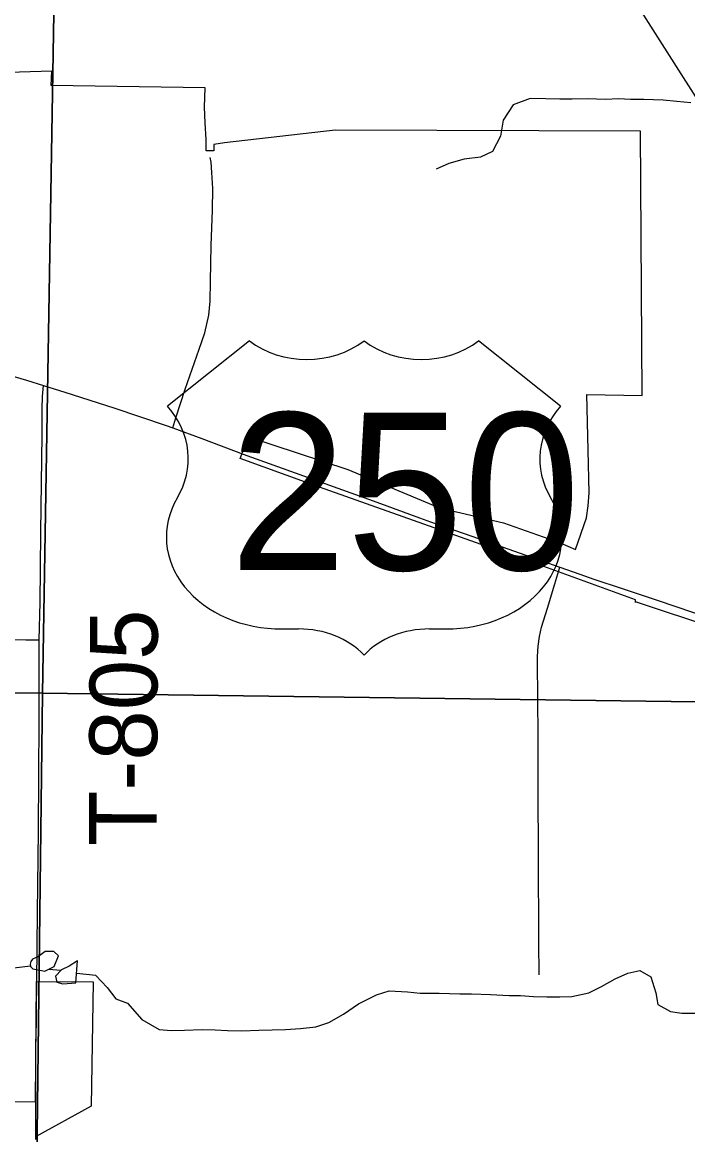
# Model space of a CAD drawing. Extents: x 0 to 34, y 0 to 22.
# Drawn here: x 16.083 to 16.641, y 16.839 to 17.772 of the extents above; entities that cross this region are included whole.
import ezdxf

# ---------------------------------------------------------------- set-up
doc = ezdxf.new("R2010")
doc.units = 0
for name, color, linetype in [('GM_X_City_Street', 7, 'Continuous'), ('GM_X_Corporation', 7, 'Continuous'), ('GM_X_Minor_Lake', 7, 'Continuous'), ('GM_X_Minor_River', 7, 'Continuous'), ('GM_X_Rail_Line', 7, 'Continuous'), ('GM_X_Section', 7, 'Continuous'), ('GM_X_Township_Road', 7, 'Continuous'), ('GM_X_Township_Road_Text', 7, 'Continuous'), ('GM_X_US_Route', 7, 'Continuous'), ('GM_X_US_Shield', 7, 'Continuous')]:
    doc.layers.add(name, color=color, linetype=linetype)

msp = doc.modelspace()

# ---------------------------------------------------------------- linework, layer by layer
at = {"layer": 'GM_X_City_Street'}
for points in [[(16.20942, 17.43212), (16.21206, 17.44051), (16.21968, 17.46462), (16.23151, 17.49808), (16.23631, 17.51174), (16.23963, 17.52651), (16.24074, 17.53833), (16.24112, 17.55495), (16.2417, 17.58513), (16.24263, 17.61469), (16.24286, 17.63285), (16.24217, 17.64612), (16.24147, 17.65496), (16.24078, 17.65869)], [(16.51677, 16.97324), (16.51655, 17.00057), (16.51619, 17.07448), (16.51592, 17.12666), (16.51598, 17.17759), (16.51569, 17.20057), (16.5155, 17.24032), (16.516, 17.249), (16.5171, 17.25699), (16.51886, 17.26487), (16.52367, 17.28093), (16.52985, 17.30113), (16.53416, 17.31521)], [(15.86452, 17.26336), (15.86489, 17.26218), (15.86562, 17.26078), (15.86588, 17.26019), (15.86654, 17.2594), (15.86727, 17.25866), (15.8682, 17.25814), (15.8697, 17.25776), (15.8725, 17.25745), (15.87654, 17.25724), (15.87995, 17.25715), (15.8822, 17.25709), (15.88669, 17.25705), (15.89208, 17.257), (15.91617, 17.25678), (15.94085, 17.25642), (15.98405, 17.25557), (16.02417, 17.25496), (16.08601, 17.25415), (16.09669, 17.25421), (16.09738, 17.25422)]]:
    msp.add_lwpolyline(points, dxfattribs=at)
at = {"layer": 'GM_X_Corporation'}
for points in [[(16.66586, 17.26338), (16.59752, 17.2862), (16.59749, 17.28549), (16.59747, 17.2878), (16.51459, 17.31797), (16.46814, 17.3341), (16.32369, 17.38544), (16.26584, 17.40624), (16.26815, 17.41223), (16.27215, 17.42488), (16.35639, 17.39716), (16.43327, 17.36493), (16.48687, 17.35243), (16.53444, 17.33548), (16.54725, 17.33006), (16.55636, 17.35663), (16.55788, 17.36651), (16.55864, 17.37752), (16.55788, 17.4132), (16.55672, 17.45993), (16.60305, 17.45914), (16.60191, 17.68085), (16.34557, 17.68177), (16.25275, 17.67099), (16.24371, 17.66972), (16.24382, 17.66447), (16.23731, 17.6643), (16.23747, 17.67393), (16.23666, 17.68801), (16.23612, 17.701), (16.2367, 17.71719), (16.10728, 17.7192), (16.10793, 17.73128), (15.65476, 17.71711)], [(16.03161, 16.86702), (16.0942, 16.86661), (16.09519, 16.96773), (16.14254, 16.96743), (16.14094, 16.86317), (16.09416, 16.83742)]]:
    msp.add_lwpolyline(points, dxfattribs=at)
at = {"layer": 'GM_X_Minor_Lake'}
for points in [[(16.09207, 16.97831), (16.10195, 16.97637), (16.10993, 16.98014), (16.11338, 16.98925), (16.10959, 16.99269), (16.10237, 16.99271), (16.09666, 16.98855)], [(16.09666, 16.98855), (16.09165, 16.9863), (16.09036, 16.98454), (16.08965, 16.98208), (16.09012, 16.9802), (16.09207, 16.97831)], [(16.12813, 16.9664), (16.12932, 16.98502), (16.12247, 16.98048), (16.116, 16.97746), (16.11105, 16.97216), (16.11218, 16.96722), (16.11711, 16.96568)], [(16.11711, 16.96568), (16.12813, 16.9664)]]:
    msp.add_lwpolyline(points, dxfattribs=at)
at = {"layer": 'GM_X_Minor_River'}
for points in [[(16.64392, 17.70458), (16.63216, 17.70577), (16.62077, 17.70696), (16.60445, 17.70742), (16.59344, 17.70747), (16.58319, 17.70789), (16.57256, 17.70756), (16.55737, 17.70801), (16.54446, 17.70769), (16.53421, 17.70773), (16.52245, 17.70816), (16.50916, 17.70822), (16.49509, 17.70297), (16.48669, 17.69008), (16.48437, 17.67679), (16.47749, 17.6639), (16.4676, 17.65901), (16.45393, 17.65755), (16.441, 17.65381), (16.43035, 17.64891)], [(16.07612, 16.97912), (16.09, 16.98067)], [(16.10523, 16.97793), (16.11572, 16.97717)], [(16.14486, 16.9728), (16.12864, 16.97446)], [(16.14486, 16.9728), (16.15433, 16.96251), (16.16152, 16.95298), (16.17139, 16.94953), (16.1835, 16.9358), (16.19791, 16.92739), (16.20817, 16.9266), (16.21918, 16.92694), (16.234, 16.92727), (16.24502, 16.92723), (16.25527, 16.92643), (16.26743, 16.92639), (16.28148, 16.92672), (16.29288, 16.92706), (16.3039, 16.9274), (16.31644, 16.92812), (16.32936, 16.92959), (16.34039, 16.93335), (16.35256, 16.94015), (16.36512, 16.94885), (16.38034, 16.9564), (16.39099, 16.95978), (16.40618, 16.95896), (16.41681, 16.95779), (16.43277, 16.95773), (16.45024, 16.95729), (16.46012, 16.95726), (16.47607, 16.95682), (16.49164, 16.95601), (16.50114, 16.95597), (16.51215, 16.95517), (16.52317, 16.95475), (16.53419, 16.95472), (16.54406, 16.95506), (16.55851, 16.95805), (16.56916, 16.96333), (16.58057, 16.96975), (16.59122, 16.97466), (16.60111, 16.9769), (16.61059, 16.97155), (16.61473, 16.95823), (16.61622, 16.94835), (16.62684, 16.94261), (16.63633, 16.94106), (16.64963, 16.94101)]]:
    msp.add_lwpolyline(points, dxfattribs=at)
at = {"layer": 'GM_X_Rail_Line'}
msp.add_lwpolyline([(17.91677, 16.34), (17.62614, 16.49085), (17.58753, 16.51429), (17.54723, 16.53981), (17.50751, 16.57084), (17.47262, 16.60675), (17.41087, 16.67499), (17.34012, 16.75867), (17.28737, 16.82433), (17.04167, 17.11786), (16.95677, 17.22601), (16.87058, 17.36118), (16.63389, 17.73196), (16.39363, 18.10985), (16.36893, 18.14437), (16.34317, 18.17612), (16.30708, 18.2084), (16.27461, 18.2294), (16.21709, 18.26238), (16.14636, 18.29525), (15.65156, 18.4846)], dxfattribs=at)
at = {"layer": 'GM_X_Section'}
for points in [[(16.11682, 18.21604), (16.09999, 17.2094), (15.0949, 17.21752), (15.11019, 18.22945)], [(17.12534, 18.20792), (17.11005, 17.18727), (16.92281, 17.19862), (16.09999, 17.2094), (16.11682, 18.21604)], [(15.0949, 17.21752), (16.09999, 17.2094), (16.08772, 16.1952), (15.08073, 16.20673)], [(16.09999, 17.2094), (16.92281, 17.19862), (17.11005, 17.18727), (17.09585, 16.18898), (16.08772, 16.1952)]]:
    msp.add_lwpolyline(points, close=True, dxfattribs=at)
at = {"layer": 'GM_X_Township_Road'}
msp.add_line((16.09437, 16.83523), (16.09442, 16.86442), dxfattribs=at)
for points in [[(16.09738, 17.25422), (16.09808, 17.28559), (16.09835, 17.3137), (16.09871, 17.34491), (16.09982, 17.42614), (16.09981, 17.44801), (16.10002, 17.45825), (16.10088, 17.46757)], [(16.09541, 16.96553), (16.09549, 16.99755), (16.09577, 17.02544), (16.0966, 17.094), (16.09743, 17.18692), (16.09738, 17.25422)], [(16.09442, 16.86442), (16.09442, 16.89313), (16.09453, 16.9117), (16.0946, 16.91787), (16.09474, 16.92088), (16.09506, 16.93644), (16.09505, 16.94575), (16.09541, 16.96553)]]:
    msp.add_lwpolyline(points, dxfattribs=at)
at = {"layer": 'GM_X_US_Route'}
for points in [[(16.04913, 17.48345), (16.06966, 17.47714), (16.08656, 17.47197), (16.10088, 17.46757)], [(16.10088, 17.46757), (16.11871, 17.46207), (16.15993, 17.44884), (16.20388, 17.43407), (16.20942, 17.43212), (16.23379, 17.423), (16.26836, 17.41004)], [(16.26836, 17.41004), (16.38063, 17.36959), (16.41632, 17.35658), (16.42569, 17.35329), (16.46664, 17.33891), (16.53416, 17.31521), (16.55077, 17.30937), (16.56256, 17.30521), (16.5863, 17.29736), (16.60076, 17.29259), (16.61582, 17.2876), (16.69059, 17.26208), (16.69886, 17.25926), (16.70987, 17.25549), (16.71213, 17.25478), (16.74519, 17.24436), (16.77182, 17.23649), (16.79565, 17.23003), (16.82565, 17.22276), (16.84979, 17.21758), (16.87706, 17.21237), (16.90142, 17.20833), (16.91717, 17.20617), (16.92782, 17.20492)]]:
    msp.add_lwpolyline(points, dxfattribs=at)
at = {"layer": 'GM_X_US_Shield'}
for p, q in [((16.27372, 17.5051), (16.20506, 17.45017)), ((16.53465, 17.45017), (16.46598, 17.5051)), ((16.30119, 17.2634), (16.31492, 17.2634)), ((16.42479, 17.2634), (16.43852, 17.2634))]:
    msp.add_line(p, q, dxfattribs=at)
for centre, major_axis, start_param, end_param in [((16.32179, 17.54433), (-0.06866, 0), 0.795399, 2.346194), ((16.41792, 17.54433), (-0.06866, 0), 0.795399, 2.346194), ((16.12631, 17.40606), (0.09613, 0), 5.838949, 6.894067), ((16.61339, 17.40606), (-0.09613, 0), 5.672304, 6.727422), ((16.30012, 17.3403), (0.09613, 0), 2.702327, 4.723529), ((16.43959, 17.3403), (-0.09613, 0), 1.559657, 3.580859), ((16.31492, 17.20847), (-0.06866, 0), 3.785094, 4.712389), ((16.42479, 17.20847), (-0.06866, 0), 4.712389, 5.639684)]:
    msp.add_ellipse(centre, major_axis=major_axis, ratio=0.8, start_param=start_param, end_param=end_param, dxfattribs=at)

# ---------------------------------------------------------------- texts
at = {"layer": 'GM_X_Township_Road_Text'}
msp.add_text('T-805', height=0.056818, rotation=89.71795, dxfattribs=at).set_placement((16.19582, 17.08111))
at = {"layer": 'GM_X_US_Shield'}
msp.add_text('250', height=0.131836, dxfattribs=at).set_placement((16.2571, 17.31284))

doc.saveas('drawing.dxf')
